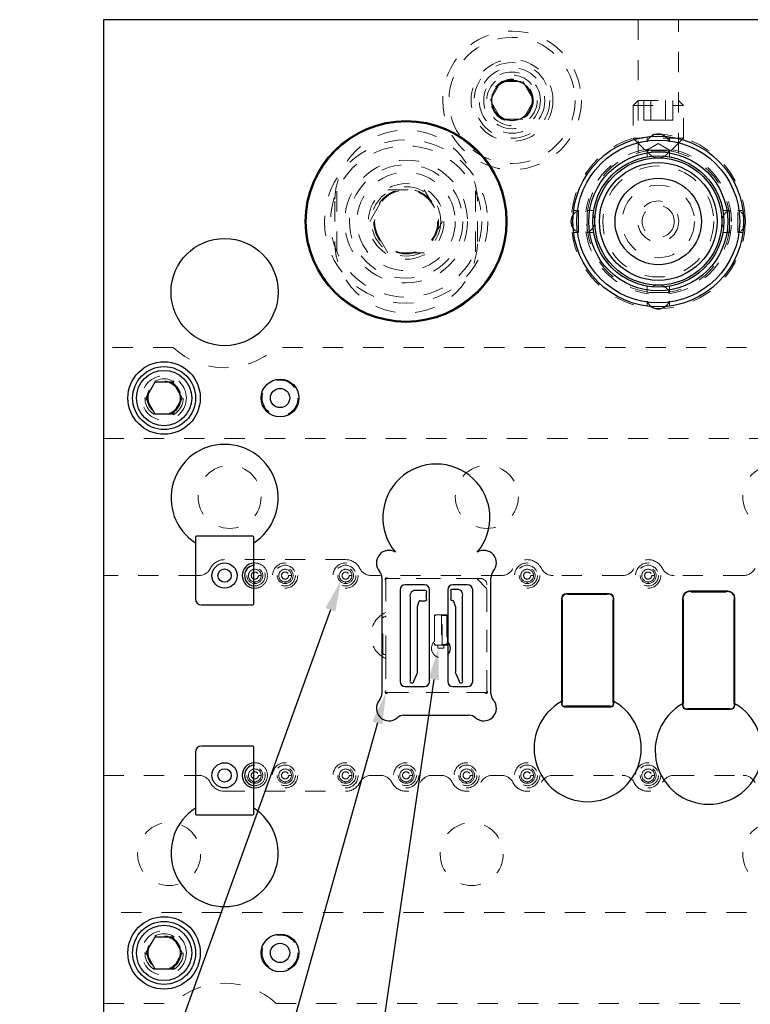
# Model space of a CAD drawing. Header units: inches. Extents: x 1880 to 2363, y -453 to -54.
# Tile 951 of 1056: x 2204.5 to 2208.13, y -421.86 to -416.99. Entities that reach past the tile are written whole.
import ezdxf

# ---------------------------------------------------------------- set-up
doc = ezdxf.new("R2010")
doc.units = ezdxf.units.IN
doc.header["$LTSCALE"] = 0.5
doc.header["$MEASUREMENT"] = 0
doc.linetypes.add('HIDDEN', pattern=[0.225, 0.15, -0.075])
for name, color, linetype in [('SID-M-S', 105, 'Continuous'), ('ST1-M-S', 193, 'Continuous'), ('ST2-M-S', 193, 'Continuous'), ('SVE-M-S', 8, 'Continuous')]:
    doc.layers.add(name, color=color, linetype=linetype)

msp = doc.modelspace()

# ---------------------------------------------------------------- linework, layer by layer
at = {"layer": 'SID-M-S'}
for p, q in [((2206.04488, -419.90911), (2204.50435, -424.17149)), ((2206.55709, -420.25452), (2205.98431, -424.1619)), ((2206.27798, -420.47034), (2205.23826, -424.16715))]:
    msp.add_line(p, q, dxfattribs=at)
for points in [[(2206.02042, -419.90027), (2206.0979, -419.7624), (2206.02042, -419.90027), (2206.06933, -419.91795)], [(2206.53137, -420.25075), (2206.57972, -420.10017), (2206.53137, -420.25075), (2206.58282, -420.25829)], [(2206.25296, -420.4633), (2206.32022, -420.32017), (2206.25296, -420.4633), (2206.30301, -420.47738)]]:
    msp.add_solid(points, dxfattribs=at)
at = {"layer": 'ST1-M-S', "linetype": 'Continuous', "lineweight": 25}
for p, q in [((2204.92022, -416.98517), (2204.92022, -423.48517)), ((2215.92022, -416.98517), (2204.92022, -416.98517)), ((2205.37522, -419.55017), (2205.37522, -419.57758)), ((2205.66022, -419.54517), (2205.38022, -419.54517)), ((2205.66522, -419.57758), (2205.66522, -419.55017)), ((2205.37522, -419.57758), (2205.37522, -419.85517)), ((2205.66522, -419.88017), (2205.66522, -419.57758)), ((2206.30022, -419.75136), (2206.30022, -420.32397)), ((2206.51072, -419.78517), (2206.41522, -419.78517)), ((2206.72522, -419.78517), (2206.65172, -419.78517)), ((2206.84022, -420.32397), (2206.84022, -419.75136)), ((2206.39022, -419.81017), (2206.39022, -420.26517)), ((2206.53572, -420.26517), (2206.53572, -419.81017)), ((2206.62672, -419.81017), (2206.62672, -420.26517)), ((2206.75022, -420.26517), (2206.75022, -419.81017)), ((2207.42522, -419.83017), (2207.21522, -419.83017)), ((2208.01522, -419.81767), (2207.82522, -419.81767)), ((2205.40522, -419.88517), (2205.66022, -419.88517)), ((2207.19022, -419.85517), (2207.19022, -420.36367)), ((2207.45022, -420.36367), (2207.45022, -419.85517)), ((2207.79022, -419.85267), (2207.79022, -420.37617)), ((2208.05022, -420.37617), (2208.05022, -419.85267)), ((2206.41522, -420.29017), (2206.51072, -420.29017)), ((2206.65172, -420.29017), (2206.72522, -420.29017)), ((2207.19022, -420.36367), (2207.19022, -420.37517)), ((2207.45022, -420.37517), (2207.45022, -420.36367)), ((2207.79022, -420.37617), (2207.79022, -420.38267)), ((2208.05022, -420.38267), (2208.05022, -420.37617)), ((2206.40892, -420.43267), (2206.73152, -420.43267)), ((2207.20522, -420.39017), (2207.43522, -420.39017)), ((2207.81022, -420.40267), (2208.03022, -420.40267)), ((2205.37522, -420.61517), (2205.37522, -420.89276)), ((2205.66022, -420.58517), (2205.40522, -420.58517)), ((2205.66522, -420.89276), (2205.66522, -420.59017)), ((2205.37522, -420.89276), (2205.37522, -420.92017)), ((2205.66522, -420.92017), (2205.66522, -420.89276)), ((2205.38022, -420.92517), (2205.66022, -420.92517))]:
    msp.add_line(p, q, dxfattribs=at)
at = {"layer": 'ST1-M-S', "linetype": 'HIDDEN', "lineweight": 18}
for p, q in [((2207.56972, -416.98517), (2207.56972, -417.64505)), ((2207.77072, -417.64509), (2207.77072, -416.98517)), ((2206.06672, -417.88517), (2206.06672, -418.08517)), ((2206.77372, -418.08517), (2206.77372, -417.88517))]:
    msp.add_line(p, q, dxfattribs=at)
for centre, radius in [((2206.94522, -417.38517), 0.34375), ((2206.42022, -417.98517), 0.3045), ((2206.42022, -417.98517), 0.172), ((2205.22022, -418.86017), 0.1105), ((2205.54522, -419.35007), 0.15625), ((2206.82022, -419.35007), 0.15625), ((2208.24522, -419.35007), 0.15625), ((2205.24522, -421.12027), 0.15625), ((2206.74522, -421.12027), 0.15625), ((2208.24522, -421.12027), 0.15625), ((2205.22022, -421.61017), 0.1105)]:
    msp.add_circle(centre, radius, dxfattribs=at)
at = {"layer": 'ST1-M-S', "linetype": 'Continuous', "lineweight": 25}
for centre, radius in [((2206.94522, -417.38517), 0.1005), ((2205.52022, -418.33517), 0.26565), ((2205.22022, -418.86017), 0.1795), ((2205.79522, -418.86017), 0.09375), ((2205.22022, -421.61017), 0.1795), ((2205.79522, -421.61017), 0.09375)]:
    msp.add_circle(centre, radius, dxfattribs=at)
at = {"layer": 'ST1-M-S', "linetype": 'HIDDEN', "lineweight": 18}
for centre, radius, start, end in [((2206.42022, -417.88517), 0.3535, 0, 180), ((2207.67022, -417.98517), 0.35433, 91.7271, 179.74534), ((2207.67022, -417.98517), 0.35433, 0, 89.2321), ((2207.67022, -417.98517), 0.35433, 272.615, 0), ((2207.67022, -417.98517), 0.35433, 182.17883, 270.2859), ((2206.42022, -418.08517), 0.3535, 180, 0)]:
    msp.add_arc(centre, radius, start, end, dxfattribs=at)
at = {"layer": 'ST1-M-S', "linetype": 'Continuous', "lineweight": 25}
for centre, radius, start, end in [((2205.52022, -419.35517), 0.2655, 303.10256, 236.89744), ((2206.57022, -419.45267), 0.2655, 319.75881, 220.24119), ((2205.38022, -419.55017), 0.005, 90, 180), ((2205.66022, -419.55017), 0.005, 0, 90), ((2206.33522, -419.67767), 0.0625, 58.84424, 220.92606), ((2206.80522, -419.67767), 0.0625, 319.07394, 121.15576), ((2206.25022, -419.75136), 0.05, 0, 40.92606), ((2206.89022, -419.75136), 0.05, 139.07394, 180), ((2206.41522, -419.81017), 0.025, 90, 180), ((2206.51072, -419.81017), 0.025, 0, 90), ((2206.65172, -419.81017), 0.025, 90, 180), ((2206.72522, -419.81017), 0.025, 0, 90), ((2207.21522, -419.85517), 0.025, 90, 180), ((2207.42522, -419.85517), 0.025, 0, 90), ((2207.82522, -419.85267), 0.035, 90, 180), ((2208.01522, -419.85267), 0.035, 0, 90), ((2205.40522, -419.85517), 0.03, 180, 270), ((2205.66022, -419.88017), 0.005, 270, 0), ((2206.41522, -420.26517), 0.025, 180, 270), ((2206.51072, -420.26517), 0.025, 270, 0), ((2206.65172, -420.26517), 0.025, 180, 270), ((2206.72522, -420.26517), 0.025, 270, 0), ((2206.25022, -420.32397), 0.05, 319.07394, 0), ((2206.89022, -420.32397), 0.05, 180, 220.92606), ((2206.33522, -420.39767), 0.0625, 139.07394, 310.92606), ((2206.80522, -420.39767), 0.0625, 229.07394, 40.92606), ((2207.32022, -420.59517), 0.2655, 119.31707, 60.68293), ((2207.20522, -420.37517), 0.015, 180, 270), ((2207.43522, -420.37517), 0.015, 270, 0), ((2207.92022, -420.60767), 0.2655, 119.31707, 60.68293), ((2207.81022, -420.38267), 0.02, 180, 270), ((2208.03022, -420.38267), 0.02, 270, 0), ((2206.40892, -420.48267), 0.05, 90, 130.92606), ((2206.73152, -420.48267), 0.05, 49.07394, 90), ((2205.40522, -420.61517), 0.03, 90, 180), ((2205.66022, -420.59017), 0.005, 0, 90), ((2205.52022, -421.11517), 0.2655, 123.10256, 56.89744), ((2205.38022, -420.92017), 0.005, 180, 270), ((2205.66022, -420.92017), 0.005, 270, 0)]:
    msp.add_arc(centre, radius, start, end, dxfattribs=at)
at = {"layer": 'ST2-M-S', "linetype": 'HIDDEN', "lineweight": 18}
for p, q in [((2205.26527, -418.61017), (2204.92022, -418.61017)), ((2209.10772, -418.61017), (2205.77517, -418.61017)), ((2204.92022, -419.06007), (2209.10772, -419.06007)), ((2206.12022, -419.66117), (2205.52022, -419.66117)), ((2205.67022, -419.68899), (2205.66522, -419.68923)), ((2205.67022, -419.68899), (2205.67022, -419.68899)), ((2205.82022, -419.68899), (2205.82022, -419.68899)), ((2206.12022, -419.68899), (2206.12022, -419.68899)), ((2207.02022, -419.68899), (2207.02022, -419.68899)), ((2207.62022, -419.68899), (2207.62022, -419.68899)), ((2205.39178, -419.74007), (2204.92022, -419.74007)), ((2205.67022, -419.70867), (2205.67022, -419.70867)), ((2205.68783, -419.74017), (2205.70172, -419.74017)), ((2205.82022, -419.70867), (2205.82022, -419.70867)), ((2205.83783, -419.74017), (2205.85172, -419.74017)), ((2206.12022, -419.70867), (2206.12022, -419.70867)), ((2206.13783, -419.74017), (2206.15172, -419.74017)), ((2206.89178, -419.74007), (2206.24867, -419.74007)), ((2207.02022, -419.70867), (2207.02022, -419.70867)), ((2207.03783, -419.74017), (2207.05172, -419.74017)), ((2207.49178, -419.74007), (2207.14867, -419.74007)), ((2207.62022, -419.70867), (2207.62022, -419.70867)), ((2207.63783, -419.74017), (2207.65172, -419.74017)), ((2208.09178, -419.74007), (2207.74867, -419.74007)), ((2206.32022, -419.75517), (2206.32022, -419.93892)), ((2206.77022, -419.75517), (2206.32022, -419.75517)), ((2206.32022, -419.76612), (2206.32022, -419.9226)), ((2206.79022, -419.75517), (2206.33118, -419.75517)), ((2206.82022, -419.80517), (2206.77022, -419.75517)), ((2206.82022, -420.30921), (2206.82022, -419.78517)), ((2206.82022, -420.32017), (2206.82022, -419.80517)), ((2206.31022, -419.94392), (2206.30522, -419.94892)), ((2206.31522, -419.94392), (2206.31022, -419.94392)), ((2206.32022, -420.13642), (2206.32022, -419.93892)), ((2206.32022, -420.13642), (2206.32022, -419.93892)), ((2206.56022, -420.06639), (2206.56022, -419.94017)), ((2206.56522, -419.93517), (2206.62022, -419.93517)), ((2206.61522, -419.93517), (2206.57022, -419.93517)), ((2206.59522, -419.93517), (2206.59522, -420.08517)), ((2206.59522, -419.93517), (2206.59822, -419.93817)), ((2206.59822, -420.08217), (2206.59822, -419.93817)), ((2206.59822, -419.93817), (2206.61522, -419.93817)), ((2206.61522, -419.93817), (2206.61522, -419.93517)), ((2206.62522, -419.94017), (2206.62522, -420.06639)), ((2206.30522, -420.12642), (2206.30522, -419.94892)), ((2206.56022, -419.94517), (2206.56022, -420.07517)), ((2206.62222, -419.94517), (2206.62522, -419.94517)), ((2206.62222, -419.94517), (2206.62222, -420.07517)), ((2206.62522, -420.07517), (2206.62522, -419.94517)), ((2206.56022, -420.08017), (2206.56022, -420.07517)), ((2206.57022, -420.08517), (2206.56522, -420.08517)), ((2206.57022, -420.08517), (2206.57272, -420.08517)), ((2206.61272, -420.08517), (2206.57272, -420.08517)), ((2206.61272, -420.08517), (2206.57272, -420.08517)), ((2206.57772, -420.09017), (2206.57772, -420.09817)), ((2206.59522, -420.08517), (2206.59822, -420.08217)), ((2206.61522, -420.08217), (2206.59822, -420.08217)), ((2206.60772, -420.09017), (2206.60772, -420.09817)), ((2206.61272, -420.08517), (2206.61522, -420.08517)), ((2206.61522, -420.08517), (2206.61522, -420.08217)), ((2206.62022, -420.08517), (2206.61522, -420.08517)), ((2206.62222, -420.07517), (2206.62522, -420.07517)), ((2206.62672, -420.0679), (2206.62522, -420.06639)), ((2206.62522, -420.07517), (2206.62522, -420.08017)), ((2206.30522, -420.12642), (2206.31022, -420.13142)), ((2206.31522, -420.13142), (2206.31022, -420.13142)), ((2206.32022, -420.13642), (2206.32022, -420.32017)), ((2206.57772, -420.09817), (2206.57972, -420.10017)), ((2206.60572, -420.10017), (2206.57972, -420.10017)), ((2206.60572, -420.10017), (2206.60772, -420.09817)), ((2206.32022, -420.15173), (2206.32022, -420.30921)), ((2206.32022, -420.32017), (2206.82022, -420.32017)), ((2206.33118, -420.32017), (2206.80927, -420.32017)), ((2205.67022, -420.67899), (2205.66522, -420.67923)), ((2205.67022, -420.67899), (2205.67022, -420.67899)), ((2205.67022, -420.69867), (2205.67022, -420.69867)), ((2205.82022, -420.67899), (2205.82022, -420.67899)), ((2205.82022, -420.69867), (2205.82022, -420.69867)), ((2206.12022, -420.67899), (2206.12022, -420.67899)), ((2206.12022, -420.69867), (2206.12022, -420.69867)), ((2206.42022, -420.67899), (2206.42022, -420.67899)), ((2206.42022, -420.69867), (2206.42022, -420.69867)), ((2206.72022, -420.67899), (2206.72022, -420.67899)), ((2206.72022, -420.69867), (2206.72022, -420.69867)), ((2207.02022, -420.67899), (2207.02022, -420.67899)), ((2207.02022, -420.69867), (2207.02022, -420.69867)), ((2207.62022, -420.67899), (2207.62022, -420.67899)), ((2207.62022, -420.69867), (2207.62022, -420.69867)), ((2204.92022, -420.73027), (2205.39178, -420.73027)), ((2205.68783, -420.73017), (2205.70172, -420.73017)), ((2205.83783, -420.73017), (2205.85172, -420.73017)), ((2206.13783, -420.73017), (2206.15172, -420.73017)), ((2206.24867, -420.73027), (2206.29178, -420.73027)), ((2206.43783, -420.73017), (2206.45172, -420.73017)), ((2206.54867, -420.73027), (2206.59178, -420.73027)), ((2206.73783, -420.73017), (2206.75172, -420.73017)), ((2206.84867, -420.73027), (2206.89178, -420.73027)), ((2207.03783, -420.73017), (2207.05172, -420.73017)), ((2207.14867, -420.73027), (2207.49178, -420.73027)), ((2207.63783, -420.73017), (2207.65172, -420.73017)), ((2207.74867, -420.73027), (2208.09178, -420.73027)), ((2205.52022, -420.80917), (2206.12022, -420.80917)), ((2209.10772, -421.41027), (2204.92022, -421.41027)), ((2204.92022, -421.86017), (2205.26527, -421.86017)), ((2205.77517, -421.86017), (2209.10772, -421.86017))]:
    msp.add_line(p, q, dxfattribs=at)
at = {"layer": 'ST2-M-S', "linetype": 'Continuous', "lineweight": 25}
for p, q in [((2206.51226, -419.81467), (2206.47293, -419.81467)), ((2206.52122, -419.8557), (2206.52122, -419.82363)), ((2206.64122, -419.816), (2206.64122, -419.8555)), ((2206.66751, -419.80967), (2206.64755, -419.80967)), ((2206.70022, -420.2617), (2206.70022, -419.84238)), ((2207.41584, -419.83417), (2207.2246, -419.83417)), ((2208.00391, -419.82167), (2207.83653, -419.82167)), ((2206.44022, -419.84738), (2206.44022, -420.2617)), ((2206.47622, -420.2172), (2206.47622, -419.89279)), ((2206.47649, -419.89125), (2206.48509, -419.86763)), ((2206.48932, -419.86467), (2206.51226, -419.86467)), ((2206.64618, -419.86258), (2206.65266, -419.86494)), ((2206.65535, -419.86763), (2206.66395, -419.89125)), ((2206.66422, -419.89279), (2206.66422, -420.2172)), ((2207.19422, -419.86455), (2207.19422, -420.36824)), ((2207.44622, -420.36824), (2207.44622, -419.86455)), ((2207.79422, -419.86398), (2207.79422, -420.37442)), ((2208.04622, -420.37442), (2208.04622, -419.86398)), ((2206.4579, -420.26417), (2206.47439, -420.22603)), ((2206.66605, -420.22603), (2206.68254, -420.26417)), ((2206.44572, -420.27167), (2206.45147, -420.27167)), ((2206.68897, -420.27167), (2206.69472, -420.27167)), ((2207.21215, -420.38617), (2207.42829, -420.38617)), ((2207.81847, -420.39867), (2208.02197, -420.39867))]:
    msp.add_line(p, q, dxfattribs=at)
at = {"layer": 'ST2-M-S', "linetype": 'HIDDEN', "lineweight": 18}
for centre, radius in [((2205.22022, -418.86017), 0.0795), ((2205.82022, -419.74017), 0.0625), ((2205.82022, -419.74017), 0.05118), ((2206.12022, -419.74017), 0.0625), ((2206.12022, -419.74017), 0.05118), ((2207.02022, -419.74017), 0.0625), ((2207.02022, -419.74017), 0.05118), ((2207.62022, -419.74017), 0.0625), ((2207.62022, -419.74017), 0.05118), ((2205.67022, -419.74017), 0.0315), ((2205.67022, -419.74017), 0.01761), ((2205.82022, -419.74017), 0.0315), ((2205.82022, -419.74017), 0.01761), ((2206.12022, -419.74017), 0.0315), ((2206.12022, -419.74017), 0.01761), ((2207.02022, -419.74017), 0.0315), ((2207.02022, -419.74017), 0.01761), ((2207.62022, -419.74017), 0.0315), ((2207.62022, -419.74017), 0.01761), ((2205.82022, -420.73017), 0.0625), ((2206.12022, -420.73017), 0.0625), ((2206.42022, -420.73017), 0.0625), ((2206.72022, -420.73017), 0.0625), ((2207.02022, -420.73017), 0.0625), ((2207.62022, -420.73017), 0.0625), ((2205.67022, -420.73017), 0.0315), ((2205.67022, -420.73017), 0.01761), ((2205.82022, -420.73017), 0.05118), ((2205.82022, -420.73017), 0.0315), ((2205.82022, -420.73017), 0.01761), ((2206.12022, -420.73017), 0.05118), ((2206.12022, -420.73017), 0.0315), ((2206.12022, -420.73017), 0.01761), ((2206.42022, -420.73017), 0.05118), ((2206.42022, -420.73017), 0.0315), ((2206.42022, -420.73017), 0.01761), ((2206.72022, -420.73017), 0.05118), ((2206.72022, -420.73017), 0.0315), ((2206.72022, -420.73017), 0.01761), ((2207.02022, -420.73017), 0.05118), ((2207.02022, -420.73017), 0.0315), ((2207.02022, -420.73017), 0.01761), ((2207.62022, -420.73017), 0.05118), ((2207.62022, -420.73017), 0.0315), ((2207.62022, -420.73017), 0.01761), ((2205.22022, -421.61017), 0.0795)]:
    msp.add_circle(centre, radius, dxfattribs=at)
at = {"layer": 'ST2-M-S', "linetype": 'Continuous', "lineweight": 25}
for centre, radius in [((2205.52022, -419.74017), 0.0625), ((2205.52022, -419.74017), 0.033), ((2205.52022, -420.73017), 0.0625), ((2205.52022, -420.73017), 0.033)]:
    msp.add_circle(centre, radius, dxfattribs=at)
at = {"layer": 'ST2-M-S', "linetype": 'HIDDEN', "lineweight": 18}
for centre, radius, start, end in [((2205.52022, -418.33517), 0.375, 227.16657, 312.83343), ((2205.52022, -419.74017), 0.079, 90, 153.12257), ((2205.67022, -419.74017), 0.03937, 270, 180), ((2205.67022, -419.74017), 0.0625, 0, 94.58857), ((2205.67022, -419.74017), 0.05118, 264.3937, 90), ((2205.82022, -419.74017), 0.03937, 270, 180), ((2206.12022, -419.74017), 0.03937, 270, 180), ((2206.12022, -419.74017), 0.079, 26.87743, 90), ((2207.02022, -419.74017), 0.079, 26.87743, 153.12257), ((2207.02022, -419.74017), 0.03937, 270, 180), ((2207.62022, -419.74017), 0.079, 26.87743, 153.12257), ((2207.62022, -419.74017), 0.03937, 270, 180), ((2205.39178, -419.67507), 0.065, 270, 333.12257), ((2205.67022, -419.74017), 0.03937, 180, 270), ((2205.67022, -419.74017), 0.0315, 90, 180), ((2205.67022, -419.74017), 0.0315, 180, 270), ((2205.67022, -419.74017), 0.0625, 265.41143, 0), ((2205.67022, -419.74017), 0.0315, 270, 90), ((2205.82022, -419.74017), 0.03937, 180, 270), ((2205.82022, -419.74017), 0.0315, 90, 180), ((2205.82022, -419.74017), 0.0315, 180, 270), ((2205.82022, -419.74017), 0.0315, 270, 90), ((2206.12022, -419.74017), 0.03937, 180, 270), ((2206.12022, -419.74017), 0.0315, 90, 180), ((2206.12022, -419.74017), 0.0315, 180, 270), ((2206.12022, -419.74017), 0.0315, 270, 90), ((2206.24867, -419.67507), 0.065, 206.87743, 270), ((2206.89178, -419.67507), 0.065, 270, 333.12257), ((2207.02022, -419.74017), 0.03937, 180, 270), ((2207.02022, -419.74017), 0.0315, 90, 180), ((2207.02022, -419.74017), 0.0315, 180, 270), ((2207.02022, -419.74017), 0.0315, 270, 90), ((2207.14867, -419.67507), 0.065, 206.87743, 270), ((2207.49178, -419.67507), 0.065, 270, 333.12257), ((2207.62022, -419.74017), 0.03937, 180, 270), ((2207.62022, -419.74017), 0.0315, 90, 180), ((2207.62022, -419.74017), 0.0315, 180, 270), ((2207.62022, -419.74017), 0.0315, 270, 90), ((2207.74867, -419.67507), 0.065, 206.87743, 270), ((2208.09178, -419.67507), 0.065, 270, 333.12257), ((2206.32234, -419.75729), 0.006, 42.59227, 227.40773), ((2206.31422, -419.76612), 0.006, 0, 47.40773), ((2206.33118, -419.74917), 0.006, 222.59227, 270), ((2206.79022, -419.78517), 0.03, 0, 90), ((2206.37022, -420.03717), 0.125, 113.57818, 246.42182), ((2206.31522, -419.93892), 0.005, 270, 0), ((2206.56522, -419.94017), 0.005, 90, 180), ((2206.57022, -419.94517), 0.01, 90, 180), ((2206.61522, -419.94517), 0.01, 0, 90), ((2206.61522, -419.94517), 0.007, 0, 90), ((2206.62022, -419.94017), 0.005, 0, 90), ((2206.59272, -420.10017), 0.04688, 133.89455, 316.49658), ((2206.57022, -420.07517), 0.01, 180, 270), ((2206.56522, -420.08017), 0.005, 180, 270), ((2206.57272, -420.09017), 0.005, 0, 90), ((2206.61272, -420.09017), 0.005, 90, 180), ((2206.61522, -420.07517), 0.01, 270, 0), ((2206.61522, -420.07517), 0.007, 270, 0), ((2206.62022, -420.08017), 0.005, 270, 0), ((2206.31522, -420.13642), 0.005, 0, 90), ((2206.32234, -420.31805), 0.006, 132.59227, 317.40773), ((2206.31422, -420.30921), 0.006, 312.59227, 0), ((2206.33118, -420.32617), 0.006, 90, 137.40773), ((2206.80927, -420.32617), 0.006, 42.59227, 90), ((2206.8181, -420.31805), 0.006, 222.59227, 47.40773), ((2206.82622, -420.30921), 0.006, 180, 227.40773), ((2205.67022, -420.73017), 0.0625, 0, 94.58857), ((2205.67022, -420.73017), 0.03937, 270, 180), ((2205.67022, -420.73017), 0.0315, 90, 180), ((2205.67022, -420.73017), 0.05118, 264.3937, 90), ((2205.67022, -420.73017), 0.0315, 270, 90), ((2205.82022, -420.73017), 0.03937, 270, 180), ((2205.82022, -420.73017), 0.0315, 90, 180), ((2205.82022, -420.73017), 0.0315, 270, 90), ((2206.12022, -420.73017), 0.03937, 270, 180), ((2206.12022, -420.73017), 0.0315, 90, 180), ((2206.12022, -420.73017), 0.0315, 270, 90), ((2206.42022, -420.73017), 0.03937, 270, 180), ((2206.42022, -420.73017), 0.0315, 90, 180), ((2206.42022, -420.73017), 0.0315, 270, 90), ((2206.72022, -420.73017), 0.03937, 270, 180), ((2206.72022, -420.73017), 0.0315, 90, 180), ((2206.72022, -420.73017), 0.0315, 270, 90), ((2207.02022, -420.73017), 0.03937, 270, 180), ((2207.02022, -420.73017), 0.0315, 90, 180), ((2207.02022, -420.73017), 0.0315, 270, 90), ((2207.62022, -420.73017), 0.03937, 270, 180), ((2207.62022, -420.73017), 0.0315, 90, 180), ((2207.62022, -420.73017), 0.0315, 270, 90), ((2205.39178, -420.79527), 0.065, 26.87743, 90), ((2205.52022, -420.73017), 0.079, 206.87743, 270), ((2205.67022, -420.73017), 0.03937, 180, 270), ((2205.67022, -420.73017), 0.0315, 180, 270), ((2205.67022, -420.73017), 0.0625, 265.41143, 0), ((2205.82022, -420.73017), 0.03937, 180, 270), ((2205.82022, -420.73017), 0.0315, 180, 270), ((2206.12022, -420.73017), 0.03937, 180, 270), ((2206.12022, -420.73017), 0.0315, 180, 270), ((2206.12022, -420.73017), 0.079, 270, 333.12257), ((2206.24867, -420.79527), 0.065, 90, 153.12257), ((2206.29178, -420.79527), 0.065, 26.87743, 90), ((2206.42022, -420.73017), 0.079, 206.87743, 333.12257), ((2206.42022, -420.73017), 0.03937, 180, 270), ((2206.42022, -420.73017), 0.0315, 180, 270), ((2206.54867, -420.79527), 0.065, 90, 153.12257), ((2206.59178, -420.79527), 0.065, 26.87743, 90), ((2206.72022, -420.73017), 0.079, 206.87743, 333.12257), ((2206.72022, -420.73017), 0.03937, 180, 270), ((2206.72022, -420.73017), 0.0315, 180, 270), ((2206.84867, -420.79527), 0.065, 90, 153.12257), ((2206.89178, -420.79527), 0.065, 26.87743, 90), ((2207.02022, -420.73017), 0.079, 206.87743, 333.12257), ((2207.02022, -420.73017), 0.03937, 180, 270), ((2207.02022, -420.73017), 0.0315, 180, 270), ((2207.14867, -420.79527), 0.065, 90, 153.12257), ((2207.49178, -420.79527), 0.065, 26.87743, 90), ((2207.62022, -420.73017), 0.079, 206.87743, 333.12257), ((2207.62022, -420.73017), 0.03937, 180, 270), ((2207.62022, -420.73017), 0.0315, 180, 270), ((2207.74867, -420.79527), 0.065, 90, 153.12257), ((2208.09178, -420.79527), 0.065, 26.87743, 90), ((2205.52022, -422.13517), 0.375, 47.16657, 132.83343)]:
    msp.add_arc(centre, radius, start, end, dxfattribs=at)
at = {"layer": 'ST2-M-S', "linetype": 'Continuous', "lineweight": 25}
for centre, radius, start, end in [((2205.67022, -419.74017), 0.0625, 94.58857, 265.41143), ((2205.67022, -419.74017), 0.05118, 95.6063, 264.3937), ((2206.46572, -419.84017), 0.0265, 74.20972, 195.79028), ((2206.51572, -419.82017), 0.0065, 327.79577, 122.20423), ((2206.64472, -419.81317), 0.0045, 51.05756, 218.94244), ((2206.67472, -419.83517), 0.0265, 344.20972, 105.79028), ((2207.21522, -419.85517), 0.023, 65.92939, 204.07061), ((2207.42522, -419.85517), 0.023, 335.92939, 114.07061), ((2207.82522, -419.85267), 0.033, 69.95002, 200.04998), ((2208.01522, -419.85267), 0.033, 339.95002, 110.04998), ((2206.48072, -419.89279), 0.0045, 160, 180), ((2206.48932, -419.86917), 0.0045, 90, 160), ((2206.51572, -419.85917), 0.0065, 237.79577, 32.20423), ((2206.64472, -419.85832), 0.0045, 141.05756, 288.94244), ((2206.65112, -419.86917), 0.0045, 20, 70), ((2206.65972, -419.89279), 0.0045, 0, 20), ((2206.59272, -420.10017), 0.04688, 316.49658, 43.50342), ((2206.47072, -420.22067), 0.0065, 304.40729, 32.20423), ((2206.66972, -420.22067), 0.0065, 147.79577, 235.59271), ((2206.44572, -420.26517), 0.0065, 147.79577, 270), ((2206.45147, -420.26517), 0.0065, 270, 8.81575), ((2206.68897, -420.26517), 0.0065, 171.18425, 270), ((2206.69472, -420.26517), 0.0065, 270, 32.20423), ((2207.20522, -420.37517), 0.013, 147.79577, 302.20423), ((2207.43522, -420.37517), 0.013, 237.79577, 32.20423), ((2207.81022, -420.38267), 0.018, 152.73396, 297.26604), ((2208.03022, -420.38267), 0.018, 242.73396, 27.26604), ((2205.67022, -420.73017), 0.0625, 94.58857, 265.41143), ((2205.67022, -420.73017), 0.05118, 95.6063, 264.3937)]:
    msp.add_arc(centre, radius, start, end, dxfattribs=at)
at = {"layer": 'ST2-M-S', "linetype": 'HIDDEN', "lineweight": 18}
for points in [[(2205.67022, -419.77954), (2205.67022, -419.77842), (2205.67022, -419.7761), (2205.67022, -419.77346), (2205.67022, -419.77192), (2205.67022, -419.77175), (2205.67022, -419.77166)], [(2205.82022, -419.77954), (2205.82022, -419.77842), (2205.82022, -419.7761), (2205.82022, -419.77346), (2205.82022, -419.77192), (2205.82022, -419.77175), (2205.82022, -419.77166)], [(2206.12022, -419.77954), (2206.12022, -419.77842), (2206.12022, -419.7761), (2206.12022, -419.77346), (2206.12022, -419.77192), (2206.12022, -419.77175), (2206.12022, -419.77166)], [(2207.02022, -419.77954), (2207.02022, -419.77842), (2207.02022, -419.7761), (2207.02022, -419.77346), (2207.02022, -419.77192), (2207.02022, -419.77175), (2207.02022, -419.77166)], [(2207.62022, -419.77954), (2207.62022, -419.77842), (2207.62022, -419.7761), (2207.62022, -419.77346), (2207.62022, -419.77192), (2207.62022, -419.77175), (2207.62022, -419.77166)], [(2205.67022, -420.76954), (2205.67022, -420.76842), (2205.67022, -420.7661), (2205.67022, -420.76346), (2205.67022, -420.76192), (2205.67022, -420.76175), (2205.67022, -420.76166)], [(2205.82022, -420.76954), (2205.82022, -420.76842), (2205.82022, -420.7661), (2205.82022, -420.76346), (2205.82022, -420.76192), (2205.82022, -420.76175), (2205.82022, -420.76166)], [(2206.12022, -420.76954), (2206.12022, -420.76842), (2206.12022, -420.7661), (2206.12022, -420.76346), (2206.12022, -420.76192), (2206.12022, -420.76175), (2206.12022, -420.76166)], [(2206.42022, -420.76954), (2206.42022, -420.76842), (2206.42022, -420.7661), (2206.42022, -420.76346), (2206.42022, -420.76192), (2206.42022, -420.76175), (2206.42022, -420.76166)], [(2206.72022, -420.76954), (2206.72022, -420.76842), (2206.72022, -420.7661), (2206.72022, -420.76346), (2206.72022, -420.76192), (2206.72022, -420.76175), (2206.72022, -420.76166)], [(2207.02022, -420.76954), (2207.02022, -420.76842), (2207.02022, -420.7661), (2207.02022, -420.76346), (2207.02022, -420.76192), (2207.02022, -420.76175), (2207.02022, -420.76166)], [(2207.62022, -420.76954), (2207.62022, -420.76842), (2207.62022, -420.7661), (2207.62022, -420.76346), (2207.62022, -420.76192), (2207.62022, -420.76175), (2207.62022, -420.76166)]]:
    msp.add_open_spline(points, degree=3, knots=[0, 0, 0, 0, 0.2702613, 0.5624294, 0.7897364, 1, 1, 1, 1], dxfattribs=at)
at = {"layer": 'SVE-M-S', "linetype": 'HIDDEN', "lineweight": 18}
for p, q in [((2206.83697, -417.38517), (2206.89109, -417.29142)), ((2206.89109, -417.29142), (2206.99935, -417.29142)), ((2206.99935, -417.29142), (2207.05347, -417.38517)), ((2206.89109, -417.47892), (2206.83697, -417.38517)), ((2207.05347, -417.38517), (2206.99935, -417.47892)), ((2207.56972, -417.38517), (2207.54522, -417.40967)), ((2207.56972, -417.38517), (2207.77072, -417.38517)), ((2207.59805, -417.48359), (2207.59805, -417.38517)), ((2207.63414, -417.48359), (2207.63414, -417.38517)), ((2207.70631, -417.48359), (2207.70631, -417.38517)), ((2207.74239, -417.48359), (2207.74239, -417.38517)), ((2207.79522, -417.40967), (2207.77072, -417.38517)), ((2207.54522, -417.40967), (2207.79522, -417.40967)), ((2207.54522, -417.40967), (2207.54522, -417.57267)), ((2207.79522, -417.57267), (2207.79522, -417.40967)), ((2206.99935, -417.47892), (2206.89109, -417.47892)), ((2207.59805, -417.48359), (2207.63414, -417.48359)), ((2207.63414, -417.48359), (2207.70631, -417.48359)), ((2207.70631, -417.48359), (2207.74239, -417.48359)), ((2207.79522, -417.57267), (2207.54522, -417.57267)), ((2207.54522, -417.57267), (2207.60772, -417.63517)), ((2207.67022, -417.59908), (2207.60772, -417.63517)), ((2207.6151, -417.56554), (2207.6151, -417.58995)), ((2207.62385, -417.57458), (2207.6151, -417.58997)), ((2207.63552, -417.56336), (2207.62385, -417.57458)), ((2207.73272, -417.63517), (2207.67022, -417.59908)), ((2207.71656, -417.57454), (2207.70492, -417.56336)), ((2207.72533, -417.58992), (2207.71656, -417.57454)), ((2207.72534, -417.58995), (2207.72534, -417.56554)), ((2207.73272, -417.63517), (2207.79522, -417.57267)), ((2207.73272, -417.63517), (2207.60772, -417.63517)), ((2207.6151, -417.63235), (2207.6151, -417.66533)), ((2207.72534, -417.66533), (2207.72534, -417.63235)), ((2206.07647, -417.8353), (2206.07647, -418.13504)), ((2206.24009, -417.98517), (2206.33015, -417.82917)), ((2206.33015, -417.82917), (2206.51029, -417.82917)), ((2206.51029, -417.82917), (2206.60035, -417.98517)), ((2206.76397, -417.8353), (2206.76397, -418.13504)), ((2207.25959, -417.93883), (2207.24842, -417.95047)), ((2207.275, -417.93005), (2207.2506, -417.93005)), ((2207.27497, -417.93006), (2207.25959, -417.93883)), ((2207.35038, -417.93005), (2207.31741, -417.93005)), ((2208.02304, -417.93005), (2207.99006, -417.93005)), ((2208.08081, -417.9388), (2208.06543, -417.93005)), ((2208.08985, -417.93005), (2208.06544, -417.93005)), ((2208.09202, -417.95047), (2208.08081, -417.9388)), ((2206.33015, -418.14117), (2206.24009, -417.98517)), ((2206.60035, -417.98517), (2206.51029, -418.14117)), ((2207.24842, -418.01986), (2207.25964, -418.03154)), ((2207.2506, -418.04029), (2207.275, -418.04029)), ((2207.25964, -418.03154), (2207.27502, -418.04029)), ((2207.31741, -418.04029), (2207.35038, -418.04029)), ((2207.99006, -418.04029), (2208.02304, -418.04029)), ((2208.06544, -418.04029), (2208.08985, -418.04029)), ((2208.06546, -418.04028), (2208.08084, -418.03151)), ((2208.08084, -418.03151), (2208.09202, -418.01986)), ((2206.51029, -418.14117), (2206.33015, -418.14117)), ((2207.6151, -418.30501), (2207.6151, -418.33798)), ((2207.72534, -418.33798), (2207.72534, -418.30501)), ((2207.6151, -418.38039), (2207.6151, -418.40479)), ((2207.72534, -418.40479), (2207.72534, -418.38039))]:
    msp.add_line(p, q, dxfattribs=at)
at = {"layer": 'SVE-M-S', "linetype": 'Continuous', "lineweight": 25}
for p, q in [((2205.17512, -418.78204), (2205.13001, -418.86017)), ((2205.26533, -418.78204), (2205.17512, -418.78204)), ((2205.31043, -418.86017), (2205.26533, -418.78204)), ((2205.13001, -418.86017), (2205.17512, -418.93829)), ((2205.26533, -418.93829), (2205.31043, -418.86017)), ((2205.17512, -418.93829), (2205.26533, -418.93829)), ((2205.17512, -421.53204), (2205.13001, -421.61017)), ((2205.26533, -421.53204), (2205.17512, -421.53204)), ((2205.31043, -421.61017), (2205.26533, -421.53204)), ((2205.13001, -421.61017), (2205.17512, -421.68829)), ((2205.26533, -421.68829), (2205.31043, -421.61017)), ((2205.17512, -421.68829), (2205.26533, -421.68829))]:
    msp.add_line(p, q, dxfattribs=at)
at = {"layer": 'SVE-M-S', "linetype": 'HIDDEN', "lineweight": 18}
for centre, radius in [((2206.94522, -417.38517), 0.3125), ((2206.94522, -417.38517), 0.203), ((2206.94522, -417.38517), 0.1875), ((2206.94522, -417.38517), 0.1625), ((2206.94522, -417.38517), 0.1405), ((2206.94522, -417.38517), 0.125), ((2206.94522, -417.38517), 0.10497), ((2206.94522, -417.38517), 0.1047), ((2206.94522, -417.38517), 0.10418), ((2206.42022, -417.98517), 0.405), ((2207.67022, -417.98517), 0.4311), ((2206.42022, -417.98517), 0.375), ((2207.67022, -417.98517), 0.29172), ((2206.42022, -417.98517), 0.28125), ((2206.42022, -417.98517), 0.24375), ((2207.67022, -417.98517), 0.275), ((2206.42022, -417.98517), 0.1875), ((2207.67022, -417.98517), 0.21418), ((2206.42022, -417.98517), 0.16072), ((2206.42022, -417.98517), 0.16045), ((2206.42022, -417.98517), 0.15993), ((2206.42022, -417.98517), 0.15625), ((2207.67022, -417.98517), 0.1795), ((2207.67022, -417.98517), 0.1015), ((2207.67022, -417.98517), 0.0795), ((2205.22022, -418.86017), 0.095), ((2205.79522, -418.86017), 0.0885), ((2205.22022, -418.86017), 0.08397), ((2205.22022, -418.86017), 0.0837), ((2205.22022, -418.86017), 0.08318), ((2205.22022, -421.61017), 0.095), ((2205.22022, -421.61017), 0.08397), ((2205.22022, -421.61017), 0.0837), ((2205.22022, -421.61017), 0.08318), ((2205.79522, -421.61017), 0.0885)]:
    msp.add_circle(centre, radius, dxfattribs=at)
at = {"layer": 'SVE-M-S', "linetype": 'Continuous', "lineweight": 25}
for centre, radius in [((2206.42022, -417.98517), 0.5), ((2206.42022, -417.98517), 0.495), ((2207.67022, -417.98517), 0.42323), ((2207.67022, -417.98517), 0.40354), ((2207.67022, -417.98517), 0.34449), ((2207.67022, -417.98517), 0.3248), ((2207.67022, -417.98517), 0.31496), ((2207.67022, -417.98517), 0.29172), ((2207.67022, -417.98517), 0.21418), ((2205.22022, -418.86017), 0.156), ((2205.22022, -418.86017), 0.137), ((2205.79522, -418.86017), 0.04775), ((2205.22022, -421.61017), 0.156), ((2205.22022, -421.61017), 0.137), ((2205.79522, -421.61017), 0.04775)]:
    msp.add_circle(centre, radius, dxfattribs=at)
for centre, start, end in [((2207.67022, -417.61115), 54.01887, 125.98113), ((2207.2962, -417.98517), 144.01887, 215.98113), ((2208.04424, -417.98517), 324.01887, 35.98113), ((2207.67022, -418.35918), 234.01887, 305.98113)]:
    msp.add_arc(centre, 0.05906, start, end, dxfattribs=at)
at = {"layer": 'SVE-M-S', "linetype": 'HIDDEN', "lineweight": 18}
for centre, radius, start, end in [((2207.67022, -417.98517), 0.3625, 98.41504, 172.33527), ((2207.67022, -417.61115), 0.05906, 201.07415, 270), ((2207.67022, -417.61115), 0.05906, 270, 338.95922), ((2207.67022, -417.98517), 0.3625, 0, 82.45655), ((2207.2962, -417.98517), 0.05906, 291.06173, 68.97337), ((2208.04424, -417.98517), 0.05906, 111.07679, 248.97702), ((2207.67022, -417.98517), 0.3625, 278.09112, 0), ((2207.67022, -417.98517), 0.3625, 188.24978, 262.20258), ((2207.67022, -418.35918), 0.05906, 21.07319, 158.97858), ((2207.67022, -418.35918), 0.05906, 201.07415, 234.01887), ((2207.67022, -418.35918), 0.05906, 305.98113, 338.95922)]:
    msp.add_arc(centre, radius, start, end, dxfattribs=at)
for points, knots in [([(2207.61514, -417.63235), (2207.61513, -417.63235), (2207.6137, -417.63235), (2207.61861, -417.63235), (2207.63006, -417.63235), (2207.64863, -417.63235), (2207.6702, -417.63235), (2207.69189, -417.63235), (2207.71011, -417.63235), (2207.72285, -417.63235), (2207.72451, -417.63235), (2207.72534, -417.63235)], [0, 0, 0, 0, 0.001121, 0.1259809, 0.2508408, 0.3757006, 0.5005605, 0.6254204, 0.7502803, 0.8751401, 1, 1, 1, 1]), ([(2207.275, -417.93008), (2207.275, -417.93007), (2207.275, -417.92865), (2207.275, -417.93356), (2207.275, -417.94501), (2207.275, -417.96357), (2207.275, -417.97797), (2207.275, -417.98517)], [0, 0, 0, 0, 0.00190039, 0.25142529, 0.5009502, 0.7504751, 1, 1, 1, 1]), ([(2207.31741, -418.04027), (2207.31741, -418.04028), (2207.31741, -418.04168), (2207.31741, -418.03677), (2207.31741, -418.02533), (2207.31741, -418.00676), (2207.31741, -417.98519), (2207.31741, -417.96349), (2207.31741, -417.94528), (2207.31741, -417.93254), (2207.31741, -417.93089), (2207.31741, -417.93006)], [0, 0, 0, 0, 0.0004015, 0.1253918, 0.2503822, 0.3753725, 0.5003628, 0.6253532, 0.7503435, 0.8753339, 1, 1, 1, 1]), ([(2208.06544, -418.04027), (2208.06544, -418.03945), (2208.06544, -418.03779), (2208.06544, -418.02505), (2208.06544, -418.00684), (2208.06544, -417.98517), (2208.06544, -417.9635), (2208.06544, -417.94528), (2208.06544, -417.93254), (2208.06544, -417.93089), (2208.06544, -417.93006)], [0, 0, 0, 0, 0.124689, 0.2497798, 0.3748705, 0.4999613, 0.6250521, 0.7501429, 0.8752337, 1, 1, 1, 1]), ([(2207.275, -417.98517), (2207.275, -417.99239), (2207.275, -418.00684), (2207.275, -418.02505), (2207.275, -418.03778), (2207.275, -418.03943), (2207.275, -418.04026)], [0, 0, 0, 0, 0.250432, 0.5008641, 0.7512961, 1, 1, 1, 1]), ([(2207.72531, -418.33798), (2207.72449, -418.33798), (2207.72283, -418.33798), (2207.71011, -418.33798), (2207.69189, -418.33798), (2207.67022, -418.33798), (2207.64855, -418.33798), (2207.63033, -418.33798), (2207.61759, -418.33798), (2207.61593, -418.33798), (2207.6151, -418.33798)], [0, 0, 0, 0, 0.1243766, 0.2494657, 0.3745547, 0.4996438, 0.6247328, 0.7498219, 0.8749109, 1, 1, 1, 1])]:
    msp.add_open_spline(points, degree=3, knots=knots, dxfattribs=at)
for points in [[(2208.02304, -417.93005), (2208.02304, -417.93088), (2208.02304, -417.93254), (2208.02304, -417.94528), (2208.02304, -417.9635), (2208.02304, -417.97795), (2208.02304, -417.98517)], [(2208.02304, -417.98517), (2208.02304, -417.99239), (2208.02304, -418.00684), (2208.02304, -418.02505), (2208.02304, -418.0378), (2208.02304, -418.03946), (2208.02304, -418.04029)]]:
    msp.add_open_spline(points, degree=3, dxfattribs=at)

doc.saveas('drawing.dxf')
